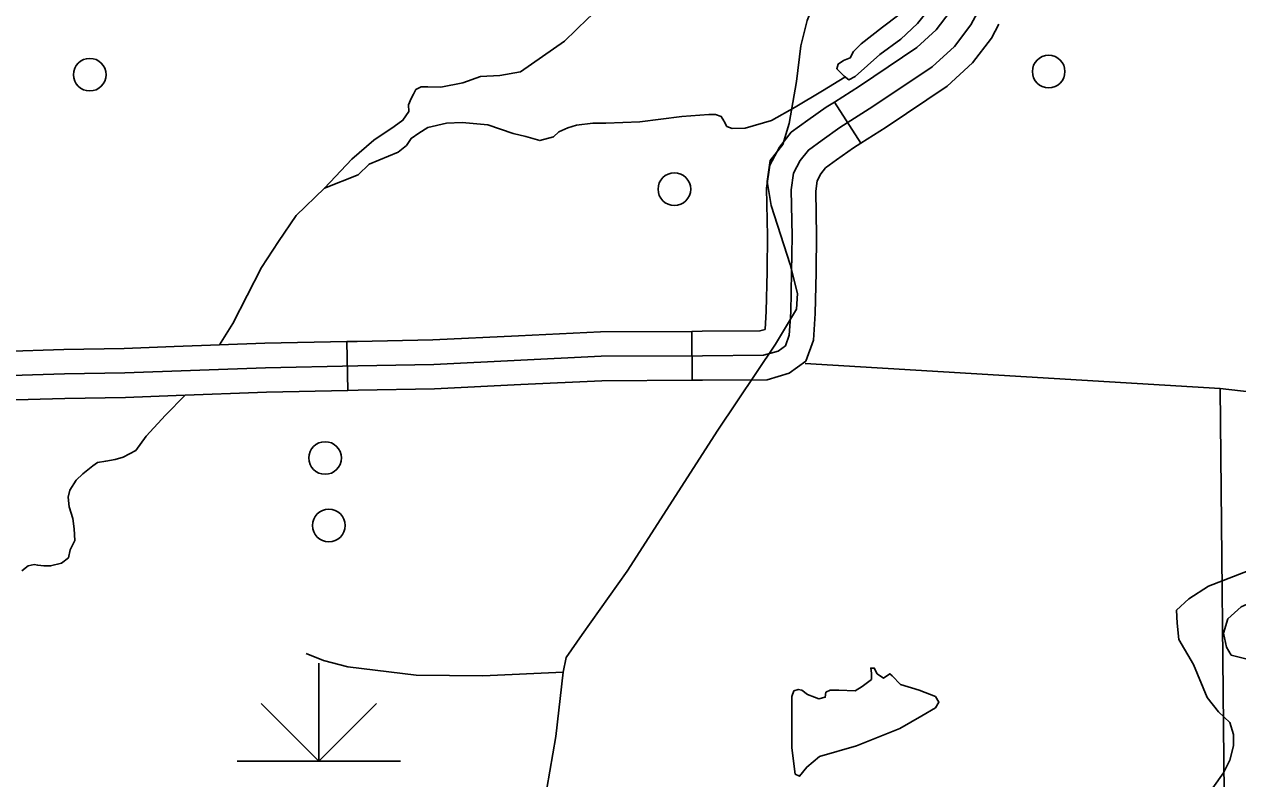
# Model space of a CAD drawing. Extents: x 22866 to 28196, y 1324810 to 1328105.
# Drawn here: x 25465.4 to 25554.6, y 1326003.4 to 1326058.9 of the extents above; entities that cross this region are included whole.
import ezdxf

# ---------------------------------------------------------------- set-up
doc = ezdxf.new("R2010")
doc.units = 0
for name, color, linetype in [('Level 31', 7, 'Continuous'), ('Level 34', 7, 'Continuous'), ('Level 35', 7, 'Continuous'), ('Level 44', 7, 'Continuous'), ('Level 5', 7, 'Continuous'), ('Level 56', 7, 'Continuous'), ('Level 6', 7, 'Continuous')]:
    doc.layers.add(name, color=color, linetype=linetype)

msp = doc.modelspace()

# ---------------------------------------------------------------- linework, layer by layer
at = {"layer": 'Level 31'}
for p, q in [((25526.888, 1326050.143), (25524.951, 1326053.178)), ((25514.469, 1326036.312), (25514.486, 1326032.712)), ((25489.182, 1326031.962), (25489.107, 1326035.562)), ((25489.107, 1326035.562), (25489.107, 1326035.562))]:
    msp.add_line(p, q, dxfattribs=at)
for points in [[(25534.98, 1326058.857), (25536.279, 1326061.281), (25537.754, 1326063.425), (25539.334, 1326065.006), (25540.773, 1326065.885), (25542.845, 1326067.114), (25545.688, 1326068.327)], [(25524.951, 1326053.178), (25526.783, 1326054.348), (25531.007, 1326057.177), (25532.437, 1326058.487), (25533.461, 1326059.833), (25533.869, 1326060.595)], [(25458.175, 1326032.868), (25468.326, 1326033.18), (25472.785, 1326033.251), (25483.128, 1326033.637), (25489.904, 1326033.778), (25495.486, 1326033.883), (25507.792, 1326034.481), (25515.235, 1326034.516), (25519.729, 1326034.551), (25520.817, 1326034.867), (25521.344, 1326035.254), (25521.625, 1326036.027), (25521.73, 1326037.713), (25521.8, 1326040.665), (25521.835, 1326043.318), (25521.765, 1326046.727), (25521.941, 1326047.956), (25522.432, 1326048.87), (25523.029, 1326049.643), (25524.047, 1326050.381), (25525.346, 1326051.295), (25527.769, 1326052.841), (25532.122, 1326055.757), (25533.772, 1326057.268), (25534.98, 1326058.857)], [(25526.888, 1326050.143), (25528.754, 1326051.334), (25533.238, 1326054.338), (25535.108, 1326056.05), (25536.5, 1326057.881), (25537.043, 1326058.895)], [(25524.951, 1326053.178), (25524.344, 1326052.791), (25523.001, 1326051.846), (25521.763, 1326050.949), (25520.917, 1326049.853), (25520.204, 1326048.528), (25519.962, 1326046.836), (25520.035, 1326043.311), (25520.002, 1326040.859)], [(25523.603, 1326040.812), (25523.636, 1326043.325), (25523.568, 1326046.617), (25523.678, 1326047.385), (25523.948, 1326047.887), (25524.296, 1326048.338), (25525.093, 1326048.916), (25526.349, 1326049.799), (25526.888, 1326050.143)], [(25520.002, 1326040.859), (25520, 1326040.698), (25519.931, 1326037.791), (25519.848, 1326036.46), (25519.466, 1326036.349), (25515.224, 1326036.316), (25514.469, 1326036.312)], [(25514.486, 1326032.712), (25515.246, 1326032.715), (25519.992, 1326032.752), (25521.626, 1326033.227), (25522.85, 1326034.125), (25523.405, 1326035.656), (25523.529, 1326037.636), (25523.6, 1326040.632), (25523.603, 1326040.812)], [(25501.723, 1326035.988), (25507.744, 1326036.281), (25514.469, 1326036.312)], [(25489.107, 1326035.562), (25483.076, 1326035.437), (25476.409, 1326035.188)], [(25489.107, 1326035.562), (25489.868, 1326035.578), (25495.426, 1326035.683), (25501.723, 1326035.988)], [(25476.409, 1326035.188), (25472.737, 1326035.05), (25468.284, 1326034.98), (25463.752, 1326034.841)], [(25501.897, 1326032.392), (25507.84, 1326032.68), (25514.486, 1326032.712)], [(25476.543, 1326031.59), (25483.18, 1326031.838), (25489.182, 1326031.962)], [(25489.182, 1326031.962), (25489.94, 1326031.978), (25495.547, 1326032.084), (25501.897, 1326032.392)], [(25463.863, 1326031.242), (25468.368, 1326031.38), (25472.833, 1326031.451), (25476.543, 1326031.59)]]:
    msp.add_lwpolyline(points, dxfattribs=at)
at = {"layer": 'Level 34'}
for points in [[(25526.719, 1326066.527), (25524.323, 1326062.581), (25522.932, 1326059.177), (25522.468, 1326057.32), (25522.159, 1326054.69), (25521.618, 1326051.595), (25521.154, 1326050.048), (25520.227, 1326048.887), (25519.995, 1326047.34), (25520.304, 1326045.561), (25521.695, 1326041.228), (25522.236, 1326039.093)], [(25522.236, 1326039.093), (25522.159, 1326037.933), (25520.613, 1326035.38), (25516.362, 1326029.036), (25509.714, 1326018.669), (25506.391, 1326014.027), (25505.231, 1326012.325), (25504.999, 1326011.242), (25504.458, 1326006.522), (25503.144, 1325998.863), (25502.681, 1325998.051), (25500.671, 1325997.664), (25494.642, 1325997.509), (25490.004, 1325996.89), (25487.685, 1325996.117), (25484.771, 1325994.415), (25479.515, 1325991.011), (25473.409, 1325986.291), (25470.626, 1325984.125)], [(25504.999, 1326011.242), (25499.09, 1326010.991), (25494.182, 1326011.029), (25489.158, 1326011.648), (25487.38, 1326012.112), (25486.109, 1326012.631)]]:
    msp.add_lwpolyline(points, dxfattribs=at)
at = {"layer": 'Level 35'}
for points in [[(25498.912, 1326055.054), (25500.34, 1326055.133), (25501.856, 1326055.394), (25505.097, 1326057.645), (25506.822, 1326059.319), (25509.07, 1326061.36), (25511.422, 1326063.034), (25511.788, 1326063.348), (25513.357, 1326064.866), (25514.716, 1326065.389), (25515.239, 1326065.703)], [(25525.664, 1326055.072), (25526.003, 1326054.81), (25526.474, 1326055.046), (25528.277, 1326056.668), (25529.82, 1326057.793), (25531.048, 1326058.944), (25531.728, 1326059.808), (25531.806, 1326060.174), (25531.675, 1326060.462), (25530.917, 1326060.697), (25530.342, 1326060.514), (25530.186, 1326060.226), (25529.689, 1326059.598), (25528.487, 1326058.683), (25526.918, 1326057.453), (25526.343, 1326056.903), (25526.108, 1326056.432), (25525.611, 1326056.223), (25525.219, 1326055.961), (25525.115, 1326055.621), (25525.664, 1326055.072)], [(25482.811, 1326041.02), (25484.066, 1326042.914), (25485.373, 1326044.824), (25487.464, 1326046.839), (25489.476, 1326048.984), (25491.071, 1326050.371), (25492.587, 1326051.365), (25493.214, 1326051.836), (25493.659, 1326052.49), (25493.633, 1326052.961), (25493.815, 1326053.432), (25493.998, 1326053.746), (25494.181, 1326054.086), (25494.573, 1326054.295), (25495.044, 1326054.295), (25496.011, 1326054.269), (25497.632, 1326054.583), (25498.912, 1326055.054)], [(25516.808, 1326051.802), (25516.832, 1326051.754), (25517.041, 1326051.387), (25517.433, 1326051.23), (25518.374, 1326051.256), (25520.308, 1326051.806), (25522.059, 1326052.8), (25524.072, 1326054.004), (25525.722, 1326055.013)], [(25508.139, 1326051.627), (25510.638, 1326051.723), (25513.723, 1326052.116), (25515.709, 1326052.247), (25516.206, 1326052.247), (25516.624, 1326052.116), (25516.808, 1326051.802)], [(25487.464, 1326046.839), (25489.921, 1326047.833), (25490.731, 1326048.618), (25492.874, 1326049.481), (25493.476, 1326049.978), (25493.815, 1326050.502), (25494.391, 1326050.894), (25495.044, 1326051.313), (25496.429, 1326051.627), (25497.579, 1326051.679), (25499.461, 1326051.496), (25501.317, 1326050.868), (25502.258, 1326050.632), (25503.278, 1326050.345), (25504.297, 1326050.606), (25504.689, 1326050.973), (25505.343, 1326051.287), (25505.97, 1326051.47), (25507.172, 1326051.627), (25508.139, 1326051.627)], [(25479.727, 1326035.312), (25480.72, 1326036.886), (25482.811, 1326041.02)], [(25475.759, 1326030.148), (25477.208, 1326031.614)], [(25469.193, 1326025.374), (25469.69, 1326025.845), (25470.422, 1326026.42), (25470.761, 1326026.656), (25471.368, 1326026.773), (25472.073, 1326026.878), (25472.649, 1326027.061), (25473.59, 1326027.558), (25474.348, 1326028.605), (25475.759, 1326030.148)], [(25465.199, 1326018.694), (25465.67, 1326019.06), (25466.114, 1326019.165), (25466.375, 1326019.112), (25466.82, 1326019.06), (25467.316, 1326019.06), (25468.127, 1326019.269), (25468.623, 1326019.662), (25468.754, 1326020.238), (25469.094, 1326020.944), (25469.041, 1326021.781), (25468.963, 1326022.54), (25468.675, 1326023.403), (25468.597, 1326024.11), (25468.733, 1326024.625), (25469.193, 1326025.374)], [(25552.35, 1326009.382), (25551.357, 1326011.821), (25550.259, 1326013.652), (25550.154, 1326014.856), (25550.102, 1326015.797), (25550.991, 1326016.635), (25552.455, 1326017.576), (25555.8, 1326018.885), (25558.519, 1326020.559), (25561.185, 1326021.71), (25562.91, 1326022.286), (25563.799, 1326022.286), (25565.106, 1326021.501), (25565.733, 1326020.664), (25565.576, 1326019.251), (25565.001, 1326017.786), (25563.694, 1326016.582), (25562.126, 1326015.274)], [(25555.38, 1326012.187), (25557.316, 1326013.129), (25557.944, 1326013.704), (25558.519, 1326013.704), (25559.355, 1326014.018), (25560.401, 1326014.542), (25560.871, 1326015.483), (25561.289, 1326017.053), (25561.551, 1326017.943), (25561.185, 1326018.257), (25559.982, 1326018.361), (25558.78, 1326018.361), (25558.205, 1326018.047), (25557.996, 1326017.367), (25557.421, 1326016.896), (25556.166, 1326016.635), (25554.859, 1326016.059), (25553.866, 1326015.169), (25553.552, 1326014.123), (25553.762, 1326013.076), (25554.127, 1326012.501), (25555.38, 1326012.187)], [(25521.809, 1326009.507), (25521.809, 1326005.686), (25522.071, 1326003.75), (25522.385, 1326003.593), (25522.908, 1326004.273), (25523.849, 1326005.058), (25526.568, 1326005.843), (25529.758, 1326007.099), (25531.379, 1326008.041), (25532.372, 1326008.617), (25532.634, 1326009.036), (25532.372, 1326009.455), (25531.169, 1326009.926), (25529.81, 1326010.344), (25529.182, 1326010.972), (25529.025, 1326011.129), (25528.555, 1326010.815), (25528.084, 1326011.129), (25527.875, 1326011.548), (25527.614, 1326011.548), (25527.666, 1326011.182), (25527.666, 1326010.711), (25526.986, 1326010.187), (25526.463, 1326009.873), (25525.261, 1326009.926), (25524.633, 1326009.926), (25524.319, 1326009.769), (25524.267, 1326009.402), (25523.796, 1326009.298), (25523.483, 1326009.402), (25522.96, 1326009.612), (25522.542, 1326009.926), (25522.28, 1326009.978), (25521.966, 1326009.873), (25521.809, 1326009.455)], [(25552.507, 1326001.241), (25552.768, 1326002.737), (25553.552, 1326003.836), (25554.023, 1326004.778), (25554.284, 1326005.824), (25554.284, 1326006.661), (25554.023, 1326007.551), (25553.186, 1326008.336), (25552.35, 1326009.382)]]:
    msp.add_lwpolyline(points, dxfattribs=at)
at = {"layer": 'Level 44'}
for p, q in [((25487.037, 1326011.903), (25487.037, 1326004.702)), ((25487.037, 1326004.702), (25482.793, 1326008.946)), ((25487.037, 1326004.702), (25491.28, 1326008.946)), ((25481.036, 1326004.702), (25493.038, 1326004.702))]:
    msp.add_line(p, q, dxfattribs=at)
at = {"layer": 'Level 5'}
msp.add_lwpolyline([(25553.296, 1326032.116), (25522.787, 1326033.954)], dxfattribs=at)
at = {"layer": 'Level 56'}
for centre in [(25470.194, 1326055.188), (25540.698, 1326055.415), (25513.178, 1326046.77), (25487.5, 1326026.999), (25487.772, 1326022.037)]:
    msp.add_circle(centre, 1.2, dxfattribs=at)
at = {"layer": 'Level 6'}
msp.add_lwpolyline([(25649.325, 1325996.51), (25617.16, 1325996.348), (25585.423, 1325996.188), (25585.689, 1325963.851), (25585.931, 1325934.488), (25559.886, 1325935.044), (25554.195, 1325935.166), (25522.315, 1325935.847), (25490.393, 1325936.529), (25490.241, 1325962.615), (25495.22, 1325962.441), (25495.22, 1325967.451), (25522.099, 1325966.382), (25553.989, 1325965.112), (25553.629, 1325999.845), (25553.296, 1326032.116), (25585.157, 1326028.451), (25586.053, 1326062.394), (25616.739, 1326060.688), (25617.505, 1326093.326), (25649.197, 1326092.61)], dxfattribs=at)

doc.saveas('drawing.dxf')
